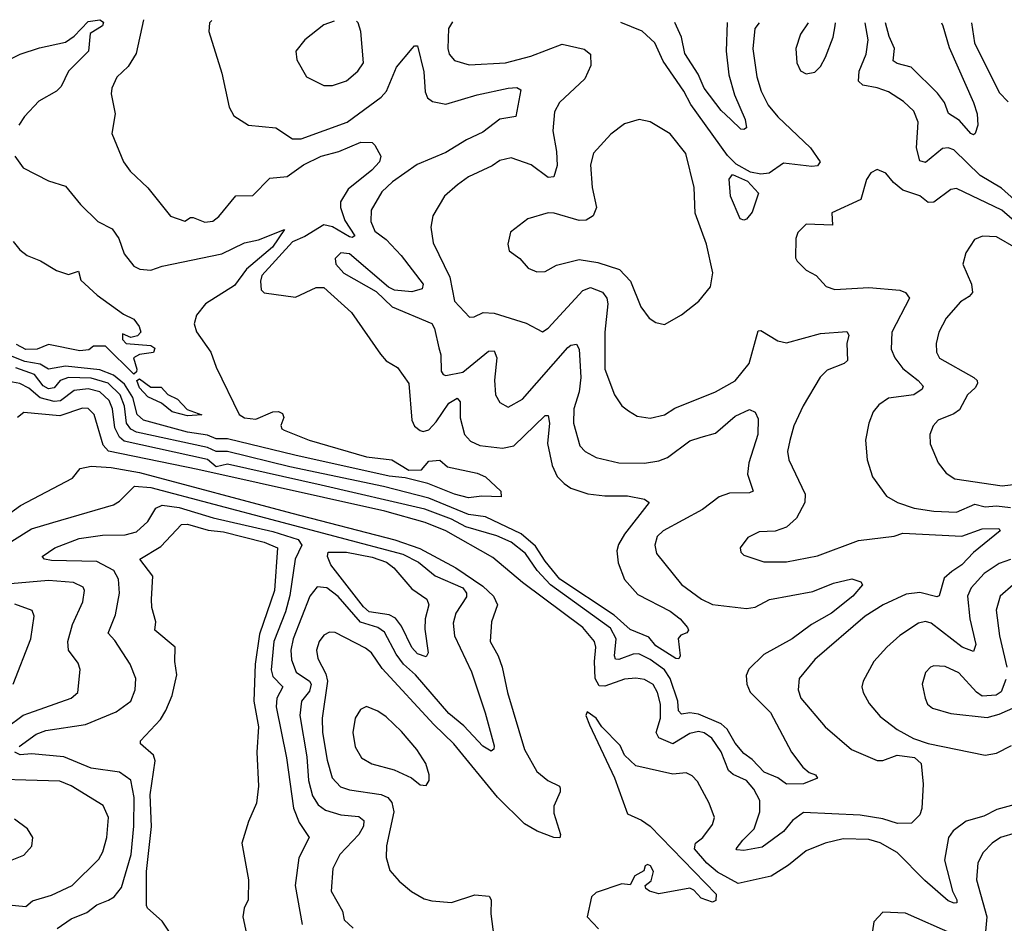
# Model space of a CAD drawing. Extents: x 1954683 to 2060285, y 904798 to 1016299.
# Tile 438 of 472: x 2023113 to 2026583, y 1013092 to 1016276. Entities that reach past the tile are written whole.
import ezdxf

# ---------------------------------------------------------------- set-up
doc = ezdxf.new("R2010")
doc.units = 0

msp = doc.modelspace()

# ---------------------------------------------------------------- linework, layer by layer
at = {"layer": '0CON10XD'}
for points in [[(2022995, 1016096.2), (2023115, 1016154.5), (2023183.1, 1016176.9), (2023275, 1016196.9), (2023305, 1016218.5), (2023355, 1016270.6), (2023395, 1016276.5), (2023408.3, 1016268.3), (2023404.5, 1016255), (2023361.8, 1016228.2), (2023355.4, 1016165), (2023285.6, 1016095), (2023259.4, 1016040.6), (2023243.1, 1016025), (2023181, 1015989), (2023130, 1015935), (2023110.6, 1015905)], [(2023790.8, 1016274.2), (2023782, 1016265), (2023779.2, 1016235), (2023825, 1016087.5), (2023851.7, 1015968.3), (2023867.3, 1015937.3), (2023920, 1015905), (2024015.4, 1015895.4), (2024075, 1015856.7), (2024105, 1015857.1), (2024267.5, 1015915), (2024386.8, 1016003.2), (2024406.2, 1016025), (2024440.6, 1016109.4), (2024495.7, 1016175), (2024505, 1016184.3), (2024515, 1016184.2), (2024537, 1016093), (2024541.8, 1016021.8), (2024550.8, 1016000.8), (2024568.2, 1015988.2), (2024615, 1015978.8), (2024725, 1016011.9), (2024835, 1016034.6), (2024865, 1016037.1), (2024879.1, 1016029.1), (2024862, 1015935), (2024805, 1015926.3), (2024745, 1015879.8), (2024687.3, 1015852.7), (2024615, 1015808.1), (2024513.4, 1015766.6), (2024426.7, 1015705), (2024389.7, 1015670.3), (2024351.3, 1015605), (2024350.8, 1015565), (2024365, 1015530.8), (2024405, 1015501.9), (2024457.6, 1015445), (2024535.3, 1015345), (2024531.8, 1015328.2), (2024495, 1015317.1), (2024433.9, 1015323.9), (2024413.4, 1015333.4), (2024275, 1015451.5), (2024245.2, 1015454.8), (2024224.7, 1015435), (2024227.2, 1015415), (2024255, 1015382.7), (2024368.9, 1015318.9), (2024425.5, 1015265), (2024565, 1015206.2), (2024575, 1015188), (2024590.2, 1015120.2), (2024597.3, 1015095), (2024598.2, 1015038.2), (2024605, 1015025.6), (2024615, 1015022.5), (2024675, 1015034.3), (2024765, 1015108.4), (2024785, 1015109.2), (2024794.7, 1015085), (2024786.6, 1015006.6), (2024790, 1014955), (2024805, 1014927.1), (2024835, 1014910.9), (2024885, 1014939.6), (2025045, 1015120.8), (2025055, 1015129.6), (2025075, 1015133.1), (2025085.3, 1015115.3), (2025090.8, 1015015), (2025084.4, 1014965), (2025065.7, 1014905), (2025064.8, 1014855), (2025087.3, 1014775), (2025105.6, 1014755), (2025145, 1014734), (2025225, 1014715.3), (2025315, 1014714.1), (2025365, 1014722.1), (2025395.9, 1014734.1), (2025475, 1014792), (2025514.7, 1014805.3), (2025565, 1014820), (2025635, 1014879.6), (2025685, 1014903.3), (2025705, 1014893.8), (2025715, 1014870), (2025714.6, 1014815), (2025682.8, 1014715), (2025677.7, 1014675), (2025698.1, 1014615), (2025685, 1014609.6), (2025615, 1014608.4), (2025578.1, 1014595), (2025519.6, 1014550.4), (2025380.6, 1014475), (2025360, 1014455), (2025351.8, 1014425), (2025357.8, 1014395), (2025445.6, 1014285.6), (2025515.4, 1014235), (2025555, 1014215.6), (2025675, 1014201.4), (2025705, 1014206.5), (2025755, 1014233.6), (2025908.5, 1014261.5), (2025981.1, 1014291.1), (2026045.9, 1014305.9), (2026077.5, 1014295), (2026083.8, 1014285), (2026049.5, 1014245), (2025974.4, 1014185), (2025903.5, 1014145), (2025835, 1014094.7), (2025735, 1014038.9), (2025682.7, 1013987.3), (2025673.8, 1013965), (2025675.4, 1013935), (2025687.3, 1013907.3), (2025758.5, 1013835), (2025832.5, 1013695), (2025872.7, 1013642.7), (2025895, 1013624), (2025917.5, 1013615), (2025925, 1013603.3), (2025875, 1013584.2), (2025815, 1013582.9), (2025784.8, 1013604.8), (2025736.9, 1013625), (2025695, 1013669.2), (2025665, 1013690.8), (2025635, 1013726.9), (2025606.1, 1013776.1), (2025585.1, 1013795.1), (2025505, 1013829), (2025475, 1013834.3), (2025445, 1013829.2), (2025435, 1013840.8), (2025432.3, 1013875), (2025405.9, 1013955), (2025385, 1013985.9), (2025335, 1014022.1), (2025295, 1014041.3), (2025275, 1014041), (2025225, 1014022), (2025212.8, 1014022.8), (2025208.7, 1014035), (2025215.7, 1014095), (2025195, 1014132), (2024983.9, 1014285), (2024936.2, 1014335), (2024895.8, 1014395), (2024845.2, 1014435), (2024795, 1014457.6), (2024685, 1014489.7), (2024635, 1014516), (2024541.1, 1014551.1), (2024175, 1014636.7), (2023845, 1014710.2), (2023805, 1014700.6), (2023775, 1014726.4), (2023481.4, 1014791.4), (2023465.2, 1014805), (2023448.1, 1014838.1), (2023440.6, 1014905), (2023429, 1014935), (2023395.2, 1014965), (2023355, 1014975.8), (2023305, 1014969.7), (2023256.5, 1014933.5), (2023235, 1014931.4), (2023185, 1014944.2), (2023145, 1014977.5), (2023113.3, 1014995), (2023075, 1015002)], [(2023549.3, 1016275.6), (2023523.2, 1016156.8), (2023495, 1016112), (2023455, 1016073.8), (2023437.5, 1016035), (2023436, 1016015), (2023449.4, 1015945), (2023437.5, 1015875), (2023479.3, 1015775), (2023502.8, 1015742.8), (2023565, 1015683.5), (2023645, 1015584.5), (2023695, 1015566.7), (2023715, 1015580), (2023725, 1015579.2), (2023765, 1015562.9), (2023793.3, 1015566.7), (2023815, 1015582.5), (2023875, 1015655.5), (2023935, 1015657.5), (2023995, 1015718.2), (2024056, 1015724), (2024113.5, 1015765), (2024175, 1015795.6), (2024237.5, 1015812.5), (2024315, 1015845.3), (2024355, 1015844.1), (2024365, 1015834.7), (2024385.8, 1015795), (2024380.8, 1015775), (2024354, 1015746), (2024271.1, 1015678.9), (2024244.2, 1015635), (2024243.2, 1015615), (2024258.4, 1015568.4), (2024294.4, 1015515), (2024285, 1015508.8), (2024275, 1015511.2), (2024215, 1015546.9), (2024185, 1015553.8), (2024118, 1015512), (2024075, 1015493.8), (2023966.3, 1015375), (2023961.2, 1015355), (2023964.1, 1015324.1), (2023975, 1015313.8), (2024085, 1015299.2), (2024157.6, 1015332.4), (2024185, 1015333.3), (2024282.2, 1015245), (2024385, 1015097.5), (2024405, 1015074.2), (2024445, 1015050.8), (2024484.4, 1014995), (2024495.4, 1014865), (2024504.4, 1014844.4), (2024525, 1014828.4), (2024535, 1014825.3), (2024555, 1014831.5), (2024580.9, 1014859.1), (2024625, 1014925.3), (2024655, 1014942.7), (2024665, 1014930), (2024665, 1014873.3), (2024681.1, 1014815), (2024701.6, 1014791.6), (2024735, 1014776.5), (2024815, 1014767.1), (2024855, 1014775.3), (2024965, 1014881.9), (2024975, 1014882), (2024980.4, 1014855), (2024973, 1014783), (2024989.2, 1014705), (2025007.2, 1014667.2), (2025031.5, 1014641.5), (2025055.9, 1014625.9), (2025115, 1014605.4), (2025175, 1014598), (2025255, 1014598.9), (2025315, 1014587.3), (2025331.2, 1014575), (2025245, 1014463.5), (2025223.1, 1014426.9), (2025217.2, 1014405), (2025221.9, 1014361.9), (2025244.1, 1014304.1), (2025291.3, 1014251.3), (2025405, 1014191.9), (2025440.8, 1014165), (2025466.2, 1014135), (2025470, 1014125), (2025463.9, 1014116.1), (2025442.9, 1014107.1), (2025434.1, 1014095.9), (2025440.6, 1014035), (2025435.5, 1014024.5), (2025425, 1014025.6), (2025355, 1014070.4), (2025330.3, 1014100.3), (2025265, 1014127), (2025208.5, 1014178.5), (2025016.6, 1014305), (2024965, 1014367.8), (2024931.2, 1014421.2), (2024880.6, 1014465), (2024755, 1014524.9), (2024695, 1014532.5), (2024555, 1014590.1), (2024395, 1014631.7), (2024065, 1014700.7), (2023845, 1014754.4), (2023805.6, 1014755), (2023775, 1014768.7), (2023525, 1014822.7), (2023505, 1014833.6), (2023489.4, 1014855), (2023482.8, 1014915), (2023467.1, 1014955), (2023425, 1014995.5), (2023365, 1015013.2), (2023285, 1015015.3), (2023255.7, 1015005), (2023235, 1014979), (2023215, 1014976), (2023195.9, 1014985.9), (2023165, 1015026.4), (2023099.7, 1015049.7)], [(2024637.8, 1016269.3), (2024624.7, 1016245.3), (2024622.5, 1016175), (2024626.8, 1016155), (2024645, 1016132.7), (2024697.2, 1016117.2), (2024825, 1016124.3), (2024915, 1016147.8), (2025025, 1016190), (2025102.2, 1016172.2), (2025124.3, 1016155), (2025125.5, 1016115), (2025105, 1016067.5), (2025015.4, 1015984.6), (2024997.7, 1015952.3), (2024991.4, 1015885), (2025005, 1015812.5), (2025007.7, 1015762.3), (2024995, 1015722.2), (2024975, 1015720.3), (2024915.5, 1015765.5), (2024845, 1015789.5), (2024805, 1015780.8), (2024778.3, 1015761.7), (2024695, 1015722.2), (2024656.2, 1015695), (2024610, 1015655), (2024569.2, 1015585), (2024562.5, 1015545), (2024569.8, 1015489.8), (2024629, 1015369), (2024645.6, 1015285), (2024698.1, 1015228.1), (2024715, 1015228.9), (2024745.9, 1015244.1), (2024785, 1015242.7), (2024897.6, 1015207.6), (2024955, 1015176.9), (2024975, 1015188.9), (2025097.6, 1015322.4), (2025125, 1015332.9), (2025166.8, 1015316.8), (2025181.8, 1015295), (2025185.2, 1015275), (2025175.2, 1015174.8), (2025175.3, 1015045), (2025208.9, 1014955), (2025235, 1014915.8), (2025258.3, 1014898.3), (2025289.7, 1014879.7), (2025335, 1014872.2), (2025385, 1014884.4), (2025421.9, 1014908.1), (2025564.7, 1014965.3), (2025635, 1015003.8), (2025683.8, 1015065), (2025715, 1015180), (2025725, 1015181.5), (2025785, 1015144.6), (2025815, 1015137.2), (2025935, 1015170.3), (2026027.5, 1015177.5), (2026035.4, 1015165), (2026027.5, 1015135), (2026030.8, 1015075), (2026018.8, 1015065), (2025958.2, 1015041.8), (2025933.5, 1015016.5), (2025874.3, 1014915.7), (2025841.1, 1014845), (2025826.6, 1014793.4), (2025819.1, 1014755), (2025823.6, 1014725), (2025881.5, 1014605), (2025880, 1014575), (2025850.2, 1014519.8), (2025815, 1014488.1), (2025775, 1014474.3), (2025718.8, 1014471.2), (2025678.8, 1014451.2), (2025652.5, 1014415), (2025655, 1014400), (2025665, 1014390), (2025735, 1014365.7), (2025815, 1014366.5), (2025925, 1014387.5), (2026069.4, 1014440.6), (2026195, 1014457), (2026225, 1014467.5), (2026433.2, 1014456.8), (2026505, 1014482.7), (2026563.3, 1014483.3), (2026568, 1014475), (2026475, 1014399.2), (2026432.9, 1014355), (2026398.4, 1014331.6), (2026371.5, 1014308.5), (2026353.8, 1014246.2), (2026345, 1014242.9), (2026285, 1014258.2), (2026237.7, 1014252.3), (2026155.6, 1014215), (2026092.9, 1014175), (2025915, 1014021.5), (2025860, 1013955), (2025856.4, 1013915), (2025866.4, 1013885), (2025952.1, 1013785), (2026044.8, 1013704.8), (2026135, 1013665.9), (2026155, 1013665.8), (2026205, 1013684.3), (2026267, 1013677), (2026290.4, 1013655), (2026297, 1013583), (2026292.9, 1013497.1), (2026285.7, 1013474.3), (2026255.5, 1013444.5), (2026206.1, 1013443.9), (2026155, 1013460), (2026075, 1013472.7), (2025875, 1013483.1), (2025836.1, 1013455), (2025805, 1013415.3), (2025729.2, 1013360.8), (2025665, 1013348.6), (2025640.7, 1013350.7), (2025637.5, 1013355), (2025661.7, 1013385), (2025701.7, 1013425), (2025721.2, 1013485), (2025721.4, 1013525), (2025700.4, 1013565), (2025675, 1013595.3), (2025626.9, 1013616.9), (2025610.5, 1013630.5), (2025585, 1013696.7), (2025551.8, 1013745), (2025525, 1013763.3), (2025505, 1013767.8), (2025475, 1013761.6), (2025415, 1013725.2), (2025365.2, 1013745.2), (2025356, 1013765), (2025371.2, 1013815), (2025371.2, 1013865), (2025360.6, 1013905), (2025345, 1013933.3), (2025315, 1013951), (2025285, 1013956.1), (2025245, 1013952.3), (2025175, 1013928.3), (2025155, 1013929.5), (2025141.5, 1013955), (2025138.8, 1014015), (2025143.2, 1014065), (2025138.3, 1014085), (2025097.9, 1014135), (2024885, 1014292.7), (2024781, 1014381), (2024615, 1014475.4), (2024542.5, 1014505), (2024400.4, 1014545), (2023741.4, 1014691.4), (2023426.1, 1014756.1), (2023407.3, 1014777.3), (2023375.5, 1014885.5), (2023355, 1014906.6), (2023335, 1014907.9), (2023255, 1014880.2), (2023128, 1014892), (2023105.6, 1014874.4)], [(2024221.2, 1016271.7), (2024185, 1016258.6), (2024118, 1016205), (2024086.2, 1016165), (2024090, 1016135), (2024123.8, 1016075), (2024185, 1016044.3), (2024215, 1016044.3), (2024265, 1016061.5), (2024304.4, 1016095), (2024324.4, 1016125), (2024315.8, 1016235), (2024305.7, 1016265.7), (2024300.2, 1016271.3)], [(2025719, 1016266), (2025704.1, 1016245), (2025696.6, 1016173.4), (2025710.8, 1016075), (2025725.9, 1016025), (2025750.9, 1015975), (2025784.5, 1015934.5), (2025900, 1015825), (2025933.8, 1015775), (2025925, 1015761.8), (2025905, 1015758.6), (2025805, 1015770.9), (2025753.8, 1015736.2), (2025725, 1015731.9), (2025688.8, 1015738.8), (2025637.8, 1015767.8), (2025607.9, 1015797.9), (2025478, 1015978), (2025453.3, 1016025), (2025380.6, 1016130.6), (2025351.5, 1016195), (2025306.6, 1016236.6), (2025232, 1016266.7)], [(2025606.1, 1016266.2), (2025603.1, 1016165), (2025611.7, 1016081.7), (2025632, 1016012), (2025669.2, 1015925), (2025674.1, 1015895.9), (2025665, 1015889.2), (2025655, 1015891.1), (2025619.6, 1015925), (2025585, 1015956.9), (2025525, 1016035.4), (2025504.3, 1016084.3), (2025457.7, 1016157.7), (2025445.6, 1016215), (2025421.4, 1016266.4)], [(2025892.1, 1016265.8), (2025864.4, 1016225), (2025848.9, 1016175), (2025851.5, 1016125), (2025865, 1016096.2), (2025885, 1016086), (2025915, 1016091.2), (2025935, 1016111.2), (2025953.1, 1016145), (2025980, 1016215), (2025987.3, 1016255), (2025987.8, 1016265.6)], [(2026665, 1015600.7), (2026573.1, 1015683.1), (2026497.8, 1015727.8), (2026405, 1015817.8), (2026385, 1015824.7), (2026365, 1015822.2), (2026305, 1015772.7), (2026285, 1015779.5), (2026273.2, 1015825), (2026279.7, 1015915), (2026264.2, 1015954.2), (2026227.9, 1015987.9), (2026175, 1016022.7), (2026135, 1016036.9), (2026085, 1016045.3), (2026069.5, 1016059.5), (2026071, 1016095), (2026096.2, 1016155), (2026102.9, 1016205), (2026092.3, 1016265.5)], [(2026361.2, 1016265.1), (2026365.8, 1016255), (2026388.7, 1016178.7), (2026474.6, 1015985), (2026487.1, 1015945), (2026490, 1015905), (2026480, 1015875), (2026475, 1015871.2), (2026465, 1015876), (2026425, 1015921.8), (2026385.8, 1015945.8), (2026371.9, 1015985), (2026348.1, 1016018.1), (2026255, 1016109.7), (2026205, 1016121.6), (2026191.1, 1016131.1), (2026195.9, 1016175), (2026177.7, 1016217.7), (2026164.7, 1016265.4)], [(2026467.1, 1016264.9), (2026477.9, 1016195), (2026565, 1016020), (2026596.6, 1015986.6)], [(2025385, 1015202.5), (2025445, 1015236), (2025506.2, 1015285), (2025548, 1015335), (2025555.9, 1015384.1), (2025533.5, 1015485), (2025494.1, 1015595), (2025490.6, 1015685), (2025460.4, 1015805), (2025405, 1015874.3), (2025335, 1015917.1), (2025295.8, 1015924.2), (2025245, 1015910), (2025196.4, 1015873.6), (2025135, 1015806.2), (2025124.6, 1015765.4), (2025130.3, 1015685), (2025146.1, 1015615), (2025134.5, 1015585), (2025109.8, 1015570.2), (2025085, 1015568.4), (2024996.7, 1015595), (2024975, 1015596.4), (2024903.3, 1015575), (2024842.6, 1015527.4), (2024833.8, 1015485), (2024838.3, 1015461.7), (2024876.2, 1015435), (2024905, 1015401.2), (2024935, 1015388), (2024965, 1015389.2), (2025005, 1015411.9), (2025085, 1015430.9), (2025151, 1015421), (2025226.4, 1015396.4), (2025265.4, 1015355), (2025301.9, 1015265), (2025332, 1015225), (2025355, 1015209.2), (2025385, 1015202.5)], [(2023096, 1015795), (2023125, 1015754), (2023215, 1015709.1), (2023275, 1015690), (2023326.9, 1015625), (2023388.1, 1015565), (2023439.1, 1015539.1), (2023462.9, 1015505), (2023481.3, 1015451.3), (2023515, 1015407.5), (2023537.1, 1015397.1), (2023575, 1015393.9), (2023615, 1015407.9), (2023825, 1015451.2), (2023905, 1015490), (2023955, 1015500.9), (2024046.7, 1015536.7), (2024004.2, 1015475), (2023912.5, 1015397.5), (2023869.7, 1015340.3), (2023768.3, 1015275), (2023736.5, 1015235), (2023727.8, 1015205), (2023736.3, 1015176.3), (2023787.3, 1015105), (2023805, 1015052.5), (2023886.4, 1014885), (2023905, 1014873.5), (2023945, 1014868.4), (2024005, 1014894.4), (2024025.5, 1014895.5), (2024038.7, 1014888.7), (2024044.2, 1014875), (2024033.3, 1014846.7), (2024036.4, 1014835), (2024045, 1014829.7), (2024132.7, 1014795), (2024335, 1014736.3), (2024425, 1014725.7), (2024485, 1014688.8), (2024529.3, 1014690.7), (2024555, 1014720.3), (2024593.8, 1014723.8), (2024621.3, 1014701.3), (2024725, 1014678.2), (2024755, 1014665.6), (2024809.1, 1014615), (2024810, 1014595), (2024742.1, 1014597.9), (2024695, 1014591.2), (2024645, 1014604), (2024551.6, 1014641.6), (2024471.5, 1014661.5), (2024415, 1014668), (2024082.4, 1014742.4), (2023845, 1014799), (2023805, 1014798.9), (2023775, 1014811.9), (2023705, 1014823.5), (2023548.9, 1014865), (2023527.6, 1014885), (2023511.9, 1014945), (2023481.9, 1014991.9), (2023444, 1015024), (2023395, 1015043), (2023274.9, 1015055.1), (2023215, 1015044.8), (2023185, 1015062.4), (2023131.4, 1015071.4), (2023075, 1015094.6)], [(2026775, 1015430.8), (2026574.6, 1015605), (2026415, 1015682.1), (2026395, 1015678.5), (2026335, 1015633.9), (2026315, 1015632.5), (2026285, 1015656.1), (2026225.9, 1015675.9), (2026192.4, 1015702.4), (2026165, 1015735.8), (2026135, 1015748), (2026113, 1015737), (2026096.8, 1015713.2), (2026076.9, 1015643.1), (2025975, 1015596.2), (2025977.3, 1015552.7), (2025884.4, 1015555.6), (2025855, 1015526.7), (2025848, 1015505), (2025847, 1015437), (2025852.5, 1015425), (2025885, 1015393.3), (2025920, 1015375), (2025955.8, 1015335.8), (2025985.8, 1015325.8), (2026105, 1015332.3), (2026215, 1015323.1), (2026234.6, 1015314.6), (2026248.6, 1015295), (2026186.9, 1015175), (2026184.6, 1015115), (2026196.7, 1015085), (2026225, 1015046.9), (2026280, 1015005), (2026296.5, 1014985), (2026293.3, 1014975), (2026264.3, 1014955), (2026175, 1014942.2), (2026140.7, 1014919.3), (2026120.8, 1014895), (2026105.7, 1014855), (2026094.3, 1014795), (2026100, 1014725), (2026118, 1014665), (2026167.6, 1014597.6), (2026206.2, 1014575), (2026265, 1014555.4), (2026334.3, 1014544.3), (2026415, 1014540.7), (2026479.7, 1014569.7), (2026515, 1014560), (2026555, 1014563.2), (2026605, 1014557.2)], [(2025665, 1015570), (2025652.5, 1015575), (2025618.2, 1015655), (2025613.7, 1015715), (2025625, 1015731.2), (2025677.8, 1015707.8), (2025716.8, 1015665), (2025695, 1015598), (2025675, 1015574), (2025665, 1015570)], [(2023090, 1015495), (2023113.3, 1015465), (2023140, 1015445), (2023186.4, 1015426.4), (2023242.5, 1015392.5), (2023285, 1015378.5), (2023320.5, 1015390.5), (2023329.1, 1015359.1), (2023386.2, 1015306.2), (2023478.6, 1015238.6), (2023515, 1015221.2), (2023533.8, 1015195), (2023540, 1015175), (2023528, 1015162), (2023505, 1015156.7), (2023475, 1015170), (2023475, 1015150), (2023488.8, 1015135), (2023575, 1015128), (2023589.2, 1015119.2), (2023585, 1015104.2), (2023535, 1015096.7), (2023514.6, 1015085.4), (2023525.5, 1015045.5), (2023524.3, 1015035), (2023515, 1015026.9), (2023415, 1015126.2), (2023373.6, 1015126.4), (2023357, 1015113), (2023325, 1015110), (2023215, 1015131.5), (2023174.4, 1015115.6), (2023135, 1015114.7), (2023101.9, 1015131.9)], [(2026625, 1015471.9), (2026555, 1015511.1), (2026506.2, 1015513.8), (2026477.7, 1015502.3), (2026446.9, 1015455), (2026436.9, 1015415), (2026467.5, 1015345), (2026470.5, 1015315), (2026459.3, 1015300.7), (2026428.2, 1015281.8), (2026378.2, 1015225), (2026352.1, 1015175), (2026342.7, 1015135), (2026344.6, 1015105), (2026355, 1015083.5), (2026475.6, 1015015), (2026487.1, 1015005), (2026488.9, 1014995), (2026480.6, 1014979.4), (2026452.7, 1014955), (2026425, 1014902.2), (2026405, 1014887.5), (2026350, 1014865), (2026331.9, 1014845), (2026320, 1014815), (2026321.4, 1014781.4), (2026349.5, 1014715), (2026378.3, 1014678.3), (2026408.7, 1014658.7), (2026575, 1014634.3), (2026625, 1014640.2)], [(2023705, 1014880.3), (2023650.5, 1014895), (2023612.9, 1014925), (2023565, 1014947.7), (2023535, 1014979.7), (2023525.7, 1015005), (2023535, 1015010.9), (2023575, 1014981.3), (2023611.2, 1014981.2), (2023635.4, 1014955.4), (2023668.8, 1014938.8), (2023703.1, 1014903.1), (2023755, 1014884.5), (2023705, 1014880.3)], [(2023060.6, 1014525), (2023115.5, 1014564.5), (2023299.7, 1014660.3), (2023326, 1014695), (2023365, 1014703.4), (2023435, 1014698.4), (2023535, 1014681), (2024072.7, 1014537.3), (2024435, 1014443.1), (2024522.7, 1014412.7), (2024649.8, 1014345), (2024745, 1014279.9), (2024782.8, 1014245), (2024796.9, 1014215), (2024776.1, 1014155), (2024771.2, 1014085), (2024799.6, 1014035), (2024813.9, 1013995), (2024832.6, 1013905), (2024892.6, 1013705), (2024935, 1013626.9), (2024974, 1013596), (2025015, 1013575.5), (2025018.2, 1013568.2), (2025018.2, 1013555), (2024995.3, 1013505), (2024995, 1013480), (2025018.9, 1013405), (2025016.9, 1013393.1), (2024995, 1013394.7), (2024936.6, 1013416.6), (2024892.4, 1013442.4), (2024797, 1013537), (2024643.2, 1013725), (2024572.9, 1013792.9), (2024390.6, 1013990.6), (2024353.1, 1014045), (2024332.1, 1014062.1), (2024225, 1014117.3), (2024205, 1014117.8), (2024185, 1014108.1), (2024168.2, 1014085), (2024159.6, 1014055), (2024163.5, 1014025), (2024191.5, 1013971.5), (2024198.4, 1013945), (2024178.8, 1013815), (2024180, 1013765), (2024196.5, 1013666.5), (2024214.2, 1013605), (2024243.7, 1013573.7), (2024275, 1013562.9), (2024386.6, 1013546.6), (2024410.7, 1013535), (2024425, 1013517.9), (2024431.7, 1013485), (2024406.2, 1013365), (2024404.6, 1013324.6), (2024417.8, 1013277.8), (2024450.3, 1013240.3), (2024493.8, 1013203.8), (2024538.3, 1013178.3), (2024565, 1013171.1), (2024635, 1013165.5), (2024717.5, 1013192.5), (2024768.1, 1013188.1), (2024774.5, 1013174.5), (2024773.6, 1013125), (2024783.8, 1013045)], [(2023085, 1014439.1), (2023155, 1014482.6), (2023230.5, 1014505), (2023443.2, 1014566.8), (2023465, 1014580), (2023517.6, 1014632.4), (2023575, 1014628.3), (2024463.2, 1014393.2), (2024518.9, 1014365), (2024576.9, 1014316.9), (2024675, 1014274.2), (2024687.7, 1014255), (2024687.7, 1014242.3), (2024650.3, 1014185), (2024640.2, 1014149.8), (2024645.2, 1014105), (2024705, 1013978.9), (2024754, 1013834), (2024785, 1013717.5), (2024784.2, 1013705.8), (2024775, 1013699.2), (2024745, 1013716.5), (2024678.5, 1013788.5), (2024625, 1013832), (2024507.4, 1013967.4), (2024466.2, 1014005), (2024440.3, 1014040.3), (2024398.7, 1014118.7), (2024375, 1014134.5), (2024313.6, 1014153.6), (2024235, 1014243.3), (2024195, 1014274.1), (2024161.9, 1014278.1), (2024135.8, 1014245), (2024077.2, 1014095), (2024069.1, 1014055), (2024071.2, 1014021.2), (2024087.5, 1013977.5), (2024135, 1013945.2), (2024140.8, 1013935), (2024135, 1013910.8), (2024105.7, 1013875), (2024100, 1013825), (2024125, 1013678.8), (2024130.4, 1013595), (2024145, 1013541.5), (2024165, 1013509.3), (2024190.4, 1013490.4), (2024244.8, 1013474.8), (2024308.7, 1013468.7), (2024326.2, 1013455), (2024324.7, 1013435), (2024308.8, 1013405), (2024241.8, 1013335), (2024216.8, 1013285), (2024211.2, 1013205), (2024250.8, 1013135), (2024256.8, 1013105), (2024288.9, 1013075)], [(2023110.9, 1013715), (2023171.2, 1013758.8), (2023205, 1013772.1), (2023345, 1013792.7), (2023452.7, 1013837.3), (2023504.5, 1013875), (2023520, 1013915), (2023522.1, 1013955), (2023502.1, 1014005), (2023448.8, 1014088.8), (2023424.4, 1014115), (2023439.5, 1014149.5), (2023451.1, 1014178.9), (2023464.7, 1014255.3), (2023461.7, 1014305), (2023445.3, 1014335), (2023385, 1014366.6), (2023225, 1014371.2), (2023200, 1014375), (2023192.9, 1014385), (2023236.7, 1014415), (2023322.2, 1014447.8), (2023405, 1014460.5), (2023485, 1014461.4), (2023525, 1014471.6), (2023565, 1014507.9), (2023593.3, 1014555), (2023615, 1014566.2), (2023675, 1014557.1), (2023795, 1014520.8), (2024005, 1014472.7), (2024094.8, 1014445), (2024107.5, 1014425), (2024084, 1014375), (2024065, 1014247.5), (2024049.7, 1014190.3), (2024009.3, 1014085), (2023999.5, 1013985), (2024005, 1013962), (2024040.3, 1013925), (2024019.4, 1013885), (2024016.4, 1013855), (2024053.3, 1013675), (2024077.7, 1013497.7), (2024098, 1013448), (2024133.1, 1013395), (2024097, 1013323), (2024083.4, 1013225), (2024108.4, 1013088.4)], [(2023641.5, 1013061.5), (2023615, 1013100), (2023563.3, 1013145), (2023560, 1013155), (2023560.4, 1013275), (2023577.2, 1013432.8), (2023572.4, 1013545), (2023590.4, 1013665), (2023584.4, 1013684.4), (2023538.8, 1013725), (2023538.8, 1013735), (2023609.4, 1013810.6), (2023628.4, 1013841.6), (2023650.7, 1013895), (2023667.3, 1013967.3), (2023660, 1014015), (2023661.5, 1014065), (2023589.3, 1014125), (2023593.4, 1014155), (2023579.2, 1014205), (2023577.5, 1014235), (2023582.5, 1014315), (2023536.7, 1014375), (2023610.1, 1014419.9), (2023683, 1014497), (2023705, 1014498.5), (2023777.2, 1014477.2), (2023831.9, 1014471.9), (2023975, 1014435.6), (2024021.3, 1014415), (2024010.6, 1014265), (2023958.5, 1014111.5), (2023943.3, 1014005), (2023938.1, 1013875), (2023955.2, 1013785), (2023948.8, 1013695), (2023954.4, 1013575), (2023947.5, 1013515), (2023919.6, 1013450.4), (2023895.7, 1013375), (2023920, 1013245), (2023918.8, 1013175), (2023903.8, 1013145), (2023900, 1013115), (2023925.8, 1012995)], [(2024545, 1014030.8), (2024515, 1014042.2), (2024495, 1014064.7), (2024459, 1014139), (2024437.4, 1014167.4), (2024415, 1014178.8), (2024345, 1014190), (2024325, 1014207.6), (2024210.1, 1014355), (2024198.1, 1014385), (2024200.4, 1014399.6), (2024265, 1014399.9), (2024355, 1014382.6), (2024405.3, 1014365.3), (2024431.6, 1014345), (2024495, 1014270.9), (2024548.2, 1014235), (2024554.7, 1014215), (2024542.2, 1014165), (2024540.7, 1014129.3), (2024553.1, 1014045), (2024545, 1014030.8)], [(2026605, 1014373.9), (2026565, 1014360), (2026512.4, 1014325), (2026465.8, 1014274.2), (2026453.3, 1014245), (2026461.7, 1014165), (2026482.9, 1014075), (2026475, 1014050.5), (2026434.6, 1014065), (2026325, 1014149.7), (2026305, 1014156), (2026280.7, 1014149.3), (2026215, 1014106.9), (2026168.5, 1014065), (2026123.3, 1014015), (2026085.7, 1013945), (2026081.4, 1013925), (2026085.8, 1013905), (2026106.4, 1013866.4), (2026145, 1013821.4), (2026205, 1013774.6), (2026263.3, 1013743.3), (2026315, 1013726.3), (2026515, 1013684.2), (2026555, 1013692), (2026608.2, 1013718.2)], [(2023065, 1013781), (2023124.9, 1013825.1), (2023145, 1013832.9), (2023295, 1013885.5), (2023318.2, 1013905), (2023326.6, 1013986.6), (2023318.7, 1014008.7), (2023285.3, 1014055), (2023282.7, 1014085), (2023299.1, 1014145), (2023335.4, 1014225), (2023341.2, 1014265), (2023336.8, 1014276.8), (2023303, 1014293), (2023215, 1014300), (2022985, 1014280.8)], [(2026614.4, 1014285), (2026568.2, 1014245), (2026554.7, 1014195.3), (2026566.2, 1014105), (2026591.9, 1013995)], [(2023090, 1013935), (2023152.5, 1014095), (2023163.6, 1014175), (2023157.1, 1014195), (2023096.3, 1014216.3)], [(2026588.8, 1013951.2), (2026571.7, 1013908.3), (2026553.8, 1013896.2), (2026505, 1013892.2), (2026485, 1013906.5), (2026422.5, 1013975), (2026375, 1013996.7), (2026335, 1013999.5), (2026322.5, 1013995), (2026305, 1013975.8), (2026293.8, 1013935), (2026303.6, 1013885), (2026312.7, 1013865), (2026329.9, 1013849.9), (2026395, 1013831.2), (2026522.2, 1013817.8), (2026565, 1013828.9), (2026652.5, 1013867.5)], [(2024545, 1013577.5), (2024556.7, 1013595), (2024556.7, 1013615), (2024544, 1013655), (2024512.9, 1013705), (2024458.5, 1013768.5), (2024405, 1013820), (2024375, 1013840), (2024335, 1013856), (2024314.5, 1013845.5), (2024295.4, 1013814.6), (2024286.9, 1013765), (2024295, 1013713.8), (2024317.8, 1013675), (2024354.1, 1013654.1), (2024433, 1013633), (2024494.4, 1013604.4), (2024525, 1013580), (2024545, 1013577.5)], [(2026665, 1013522.7), (2026556.7, 1013493.3), (2026510.3, 1013469.7), (2026448.3, 1013451.7), (2026402.3, 1013417.7), (2026386.2, 1013395), (2026372.5, 1013315), (2026400.4, 1013205), (2026415.2, 1013175), (2026415.2, 1013164.8), (2026406.7, 1013163.3), (2026385, 1013171.2), (2026303, 1013243), (2026205, 1013341.8), (2026145, 1013375.3), (2026105, 1013388.1), (2026015, 1013389.7), (2025951.2, 1013375), (2025885, 1013347.2), (2025823, 1013297), (2025761.7, 1013258.3), (2025645, 1013232.4), (2025572.4, 1013272.4), (2025534.6, 1013304.6), (2025490.8, 1013355), (2025494.2, 1013375), (2025520.6, 1013395), (2025555, 1013440), (2025561.9, 1013465), (2025543.1, 1013515), (2025501.7, 1013591.7), (2025482.4, 1013612.4), (2025462.1, 1013622.1), (2025415, 1013618.1), (2025285, 1013646.7), (2025244.4, 1013684.4), (2025229.3, 1013719.3), (2025164.5, 1013784.5), (2025144.2, 1013815), (2025113, 1013837), (2025108.8, 1013825), (2025121.1, 1013791.1), (2025208.9, 1013605), (2025255, 1013477.5), (2025305, 1013455.7), (2025335, 1013434.5), (2025567.1, 1013195), (2025566.9, 1013173.1), (2025555, 1013166.2), (2025515, 1013181.2), (2025489.1, 1013209.1), (2025475, 1013215.6), (2025365, 1013196), (2025332.5, 1013205), (2025320, 1013215), (2025317.5, 1013225), (2025338.3, 1013241.7), (2025346.2, 1013275), (2025336.7, 1013295), (2025325, 1013300), (2025317.5, 1013295), (2025313, 1013277), (2025280.7, 1013259.3), (2025265, 1013227.5), (2025235, 1013231.2), (2025145, 1013201.2), (2025128.8, 1013185), (2025113.3, 1013115), (2025153, 1013073)], [(2023245, 1013073.5), (2023295, 1013107.4), (2023349.8, 1013130.2), (2023385, 1013157.6), (2023426, 1013174), (2023446.2, 1013185), (2023471.7, 1013218.3), (2023505.4, 1013335), (2023515.4, 1013435), (2023516.2, 1013535), (2023505, 1013596.7), (2023464.4, 1013624.4), (2023365, 1013638.5), (2023268.3, 1013678.3), (2023155, 1013689.5), (2023115, 1013685.5), (2023095.8, 1013695)], [(2023050.7, 1013159.3), (2023135, 1013151.8), (2023158.8, 1013171.2), (2023225, 1013191.8), (2023297.8, 1013225), (2023392.2, 1013317.8), (2023406.2, 1013343.8), (2023420.3, 1013395), (2023426, 1013465), (2023407.6, 1013507.6), (2023295, 1013576.9), (2023255, 1013593.6), (2022935, 1013602.7)], [(2023063.2, 1013306.8), (2023128, 1013332), (2023155.7, 1013364.3), (2023160, 1013395), (2023141.2, 1013425), (2023095, 1013458.6)], [(2026625, 1013411.2), (2026570, 1013395), (2026540.6, 1013375), (2026508.4, 1013341.6), (2026490, 1013305), (2026484.7, 1013245), (2026521.6, 1013115), (2026516.2, 1013063.8), (2026495, 1013040.3), (2026475, 1013037.8), (2026405, 1013052.5), (2026235, 1013128.1), (2026155, 1013131.2), (2026122.9, 1013097.1), (2026111.2, 1013018.8), (2026119.4, 1013005), (2026165, 1012976.8), (2026318, 1012915), (2026375, 1012906), (2026444.5, 1012855), (2026506.9, 1012825), (2026605, 1012791.1)]]:
    msp.add_lwpolyline(points, dxfattribs=at)

doc.saveas('drawing.dxf')
